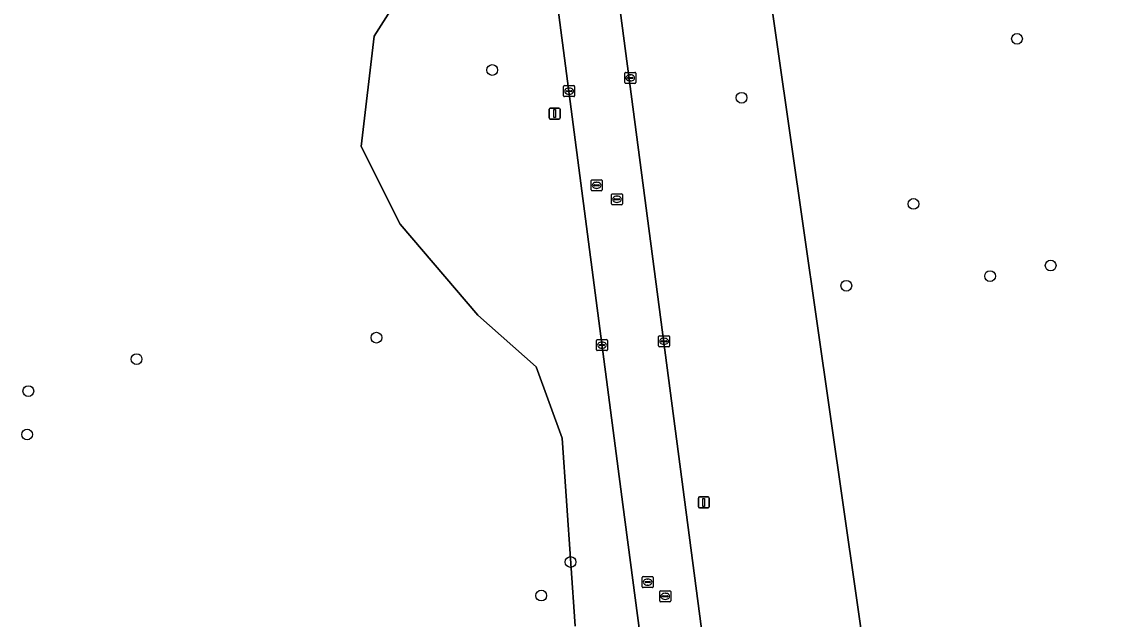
# Model space of a CAD drawing. Extents: x 154324 to 155744, y 382937 to 384188.
# Drawn here: x 155227.7 to 155326.6, y 383617.3 to 383671.7 of the extents above; entities that cross this region are included whole.
import ezdxf

# ---------------------------------------------------------------- set-up
doc = ezdxf.new("R2010")
doc.units = 0
for name, color, linetype in [('IMGEO_Berm_groen', 7, 'Continuous'), ('IMGEO_Boom', 7, 'Continuous'), ('IMGEO_Groenvoorziening', 7, 'Continuous'), ('IMGEO_Kolk', 7, 'Continuous'), ('IMGEO_Lichtmast', 7, 'Continuous'), ('IMGEO_Loofbos', 7, 'Continuous'), ('IMGEO_Rijbaan_lokaal_gesloten', 7, 'Continuous'), ('IMGEO_Rioolput', 7, 'Continuous')]:
    doc.layers.add(name, color=color, linetype=linetype)

msp = doc.modelspace()

# ---------------------------------------------------------------- linework, layer by layer
at = {"layer": 'IMGEO_Berm_groen'}
for points in [[(155295.605, 383523.574), (155294.743, 383533.501), (155292.341, 383552.859), (155282.449, 383627.726), (155274.026, 383692.293), (155244.018, 383923.45), (155240.659, 383949.763)], [(155246.304, 383949.696), (155279.604, 383692.563), (155297.905, 383553.418), (155300.365, 383533.57), (155301.362, 383523.907)], [(155323.557, 383503.266), (155325.548, 383519.946), (155306.103, 383602.506), (155261.74, 383912.135)], [(155236.816, 383732.88), (155239.176, 383720.49), (155249.206, 383714), (155261.007, 383702.79), (155266.317, 383694.529), (155266.907, 383681.549), (155259.827, 383670.339), (155258.647, 383660.309), (155262.187, 383653.228), (155269.267, 383644.968), (155274.577, 383640.248), (155276.937, 383633.758), (155278.117, 383616.648)]]:
    msp.add_lwpolyline(points, dxfattribs=at)
at = {"layer": 'IMGEO_Boom'}
for centre in [(155318.322, 383670.106), (155270.567, 383667.268), (155293.259, 383664.747), (155308.904, 383655.08), (155321.383, 383649.47), (155315.869, 383648.507), (155302.786, 383647.633), (155260.026, 383642.908), (155238.201, 383640.954), (155228.35, 383638.043), (155228.238, 383634.091), (155277.695, 383622.483), (155275.029, 383619.428)]:
    msp.add_circle(centre, 0.489, dxfattribs=at)
at = {"layer": 'IMGEO_Groenvoorziening'}
msp.add_lwpolyline([(155278.117, 383616.648), (155276.937, 383633.758), (155274.577, 383640.248), (155269.267, 383644.968), (155262.187, 383653.228), (155258.647, 383660.309), (155259.827, 383670.339), (155266.907, 383681.549), (155266.317, 383694.529), (155261.007, 383702.79), (155249.206, 383714), (155239.176, 383720.49), (155236.816, 383732.88)], dxfattribs=at)
at = {"layer": 'IMGEO_Kolk'}
for p, q in [((155282.625, 383666.126), (155282.625, 383666.978)), ((155282.7, 383667.052), (155283.552, 383667.052)), ((155283.626, 383666.978), (155283.626, 383666.126)), ((155283.552, 383666.052), (155282.7, 383666.052)), ((155282.884, 383666.546), (155282.884, 383666.558)), ((155283.322, 383666.509), (155282.924, 383666.509)), ((155282.927, 383666.595), (155283.325, 383666.595)), ((155283.136, 383666.272), (155283.111, 383666.272)), ((155283.113, 383666.832), (155283.138, 383666.832)), ((155283.368, 383666.558), (155283.368, 383666.546)), ((155277.063, 383664.918), (155277.063, 383665.77)), ((155277.138, 383665.844), (155277.99, 383665.844)), ((155277.322, 383665.338), (155277.322, 383665.35)), ((155277.76, 383665.301), (155277.362, 383665.301)), ((155277.365, 383665.387), (155277.763, 383665.387)), ((155277.574, 383665.064), (155277.549, 383665.064)), ((155277.551, 383665.624), (155277.576, 383665.624)), ((155277.806, 383665.35), (155277.806, 383665.338)), ((155278.064, 383665.77), (155278.064, 383664.918)), ((155277.99, 383664.844), (155277.138, 383664.844)), ((155280.05, 383641.802), (155280.05, 383642.654)), ((155280.125, 383642.728), (155280.977, 383642.728)), ((155280.309, 383642.222), (155280.309, 383642.234)), ((155280.352, 383642.271), (155280.75, 383642.271)), ((155280.538, 383642.508), (155280.563, 383642.508)), ((155280.793, 383642.234), (155280.793, 383642.222)), ((155281.051, 383642.654), (155281.051, 383641.802)), ((155285.703, 383642.149), (155285.703, 383643.001)), ((155285.778, 383643.075), (155286.63, 383643.075)), ((155285.962, 383642.569), (155285.962, 383642.581)), ((155286.4, 383642.532), (155286.002, 383642.532)), ((155286.005, 383642.618), (155286.403, 383642.618)), ((155286.214, 383642.295), (155286.189, 383642.295)), ((155286.191, 383642.855), (155286.216, 383642.855)), ((155286.446, 383642.581), (155286.446, 383642.569)), ((155286.704, 383643.001), (155286.704, 383642.149)), ((155280.977, 383641.728), (155280.125, 383641.728)), ((155280.747, 383642.185), (155280.349, 383642.185)), ((155280.561, 383641.948), (155280.536, 383641.948)), ((155286.63, 383642.075), (155285.778, 383642.075))]:
    msp.add_line(p, q, dxfattribs=at)
for points in [[(155282.625, 383666.126), (155282.625, 383666.978)], [(155282.7, 383667.052), (155283.552, 383667.052)], [(155283.626, 383666.978), (155283.626, 383666.126)], [(155283.552, 383666.052), (155282.7, 383666.052)], [(155277.063, 383664.918), (155277.063, 383665.77)], [(155277.138, 383665.844), (155277.99, 383665.844)], [(155278.064, 383665.77), (155278.064, 383664.918)], [(155277.99, 383664.844), (155277.138, 383664.844)], [(155280.05, 383641.802), (155280.05, 383642.654)], [(155280.125, 383642.728), (155280.977, 383642.728)], [(155281.051, 383642.654), (155281.051, 383641.802)], [(155285.703, 383642.149), (155285.703, 383643.001)], [(155285.778, 383643.075), (155286.63, 383643.075)], [(155286.704, 383643.001), (155286.704, 383642.149)], [(155280.977, 383641.728), (155280.125, 383641.728)], [(155286.63, 383642.075), (155285.778, 383642.075)]]:
    msp.add_lwpolyline(points, dxfattribs=at)
for centre, radius, start, end in [((155282.702, 383666.976), 0.0765, 91.55205, 178.44795), ((155282.702, 383666.976), 0.0765, 91.55205, 178.44795), ((155283.55, 383666.976), 0.0765, 1.55205, 88.44795), ((155283.55, 383666.976), 0.0765, 1.55205, 88.44795), ((155282.702, 383666.128), 0.0765, 181.55205, 268.44795), ((155282.702, 383666.128), 0.0765, 181.55205, 268.44795), ((155282.924, 383666.555), 0.0403, 85.87752, 175.75265), ((155282.921, 383666.545), 0.0366, 178.93798, 274.71019), ((155283.325, 383666.552), 0.043, 264.86636, 352.45326), ((155283.329, 383666.557), 0.0386, 1.73085, 96.63898), ((155283.55, 383666.128), 0.0765, 271.55205, 358.44795), ((155283.55, 383666.128), 0.0765, 271.55205, 358.44795), ((155277.14, 383665.768), 0.0765, 91.55205, 178.44795), ((155277.14, 383665.768), 0.0765, 91.55205, 178.44795), ((155277.362, 383665.347), 0.0403, 85.87752, 175.75265), ((155277.359, 383665.337), 0.0366, 178.93798, 274.71019), ((155277.763, 383665.344), 0.043, 264.86636, 352.45326), ((155277.767, 383665.349), 0.0386, 1.73085, 96.63898), ((155277.988, 383665.768), 0.0765, 1.55205, 88.44795), ((155277.988, 383665.768), 0.0765, 1.55205, 88.44795), ((155277.14, 383664.92), 0.0765, 181.55205, 268.44795), ((155277.14, 383664.92), 0.0765, 181.55205, 268.44795), ((155277.988, 383664.92), 0.0765, 271.55205, 358.44795), ((155277.988, 383664.92), 0.0765, 271.55205, 358.44795), ((155280.127, 383642.652), 0.0765, 91.55205, 178.44795), ((155280.127, 383642.652), 0.0765, 91.55205, 178.44795), ((155280.349, 383642.231), 0.0403, 85.87752, 175.75265), ((155280.346, 383642.221), 0.0366, 178.93798, 274.71019), ((155280.75, 383642.228), 0.043, 264.86636, 352.45326), ((155280.754, 383642.233), 0.0386, 1.73085, 96.63898), ((155280.975, 383642.652), 0.0765, 1.55205, 88.44795), ((155280.975, 383642.652), 0.0765, 1.55205, 88.44795), ((155285.78, 383642.999), 0.0765, 91.55205, 178.44795), ((155285.78, 383642.999), 0.0765, 91.55205, 178.44795), ((155286.002, 383642.578), 0.0403, 85.87752, 175.75265), ((155285.999, 383642.568), 0.0366, 178.93798, 274.71019), ((155286.403, 383642.575), 0.043, 264.86636, 352.45326), ((155286.407, 383642.58), 0.0386, 1.73085, 96.63898), ((155286.628, 383642.999), 0.0765, 1.55205, 88.44795), ((155286.628, 383642.999), 0.0765, 1.55205, 88.44795), ((155280.127, 383641.804), 0.0765, 181.55205, 268.44795), ((155280.127, 383641.804), 0.0765, 181.55205, 268.44795), ((155280.975, 383641.804), 0.0765, 271.55205, 358.44795), ((155280.975, 383641.804), 0.0765, 271.55205, 358.44795), ((155285.78, 383642.151), 0.0765, 181.55205, 268.44795), ((155285.78, 383642.151), 0.0765, 181.55205, 268.44795), ((155286.628, 383642.151), 0.0765, 271.55205, 358.44795), ((155286.628, 383642.151), 0.0765, 271.55205, 358.44795)]:
    msp.add_arc(centre, radius, start, end, dxfattribs=at)
for centre, major_axis, ratio, start_param, end_param in [((155283.112, 383666.552), (-0.387, 0.002), 0.722429, 4.712389, 7.853982), ((155283.137, 383666.552), (-0.39, 0.002), 0.717154, 1.570796, 4.712389), ((155277.55, 383665.344), (-0.387, 0.002), 0.722429, 4.712389, 7.853982), ((155277.575, 383665.344), (-0.39, 0.002), 0.717154, 1.570796, 4.712389), ((155280.537, 383642.228), (-0.387, 0.002), 0.722429, 4.712389, 7.853982), ((155280.562, 383642.228), (-0.39, 0.002), 0.717154, 1.570796, 4.712389), ((155286.19, 383642.575), (-0.387, 0.002), 0.722429, 4.712389, 7.853982), ((155286.215, 383642.575), (-0.39, 0.002), 0.717154, 1.570796, 4.712389)]:
    msp.add_ellipse(centre, major_axis=major_axis, ratio=ratio, start_param=start_param, end_param=end_param, dxfattribs=at)
at = {"layer": 'IMGEO_Lichtmast'}
for p, q in [((155275.749, 383662.908), (155275.749, 383663.708)), ((155275.749, 383663.708), (155275.749, 383662.908)), ((155275.849, 383663.808), (155276.639, 383663.808)), ((155276.639, 383663.808), (155275.849, 383663.808)), ((155276.739, 383663.708), (155276.739, 383662.908)), ((155276.739, 383662.908), (155276.739, 383663.708)), ((155276.639, 383662.808), (155275.849, 383662.808)), ((155275.849, 383662.808), (155276.639, 383662.808)), ((155289.421, 383628.403), (155290.211, 383628.403)), ((155290.211, 383628.403), (155289.421, 383628.403)), ((155289.321, 383627.503), (155289.321, 383628.303)), ((155289.321, 383628.303), (155289.321, 383627.503)), ((155290.211, 383627.403), (155289.421, 383627.403)), ((155289.421, 383627.403), (155290.211, 383627.403)), ((155290.311, 383628.303), (155290.311, 383627.503)), ((155290.311, 383627.503), (155290.311, 383628.303))]:
    msp.add_line(p, q, dxfattribs=at)
for points in [[(155276.169, 383663.683), (155276.319, 383663.683), (155276.319, 383662.933), (155276.169, 383662.933), (155276.169, 383663.683)], [(155289.741, 383628.278), (155289.891, 383628.278), (155289.891, 383627.528), (155289.741, 383627.528), (155289.741, 383628.278)]]:
    msp.add_lwpolyline(points, dxfattribs=at)
for centre, start, end in [((155275.849, 383663.708), 90, 180), ((155275.849, 383663.708), 90, 180), ((155276.639, 383663.708), 0, 90), ((155276.639, 383663.708), 360, 90), ((155275.849, 383662.908), 180, 270), ((155275.849, 383662.908), 180, 270), ((155276.639, 383662.908), 270, 0), ((155276.639, 383662.908), 270, 0), ((155289.421, 383628.303), 90, 180), ((155289.421, 383628.303), 90, 180), ((155290.211, 383628.303), 0, 90), ((155290.211, 383628.303), 360, 90), ((155289.421, 383627.503), 180, 270), ((155289.421, 383627.503), 180, 270), ((155290.211, 383627.503), 270, 0), ((155290.211, 383627.503), 270, 0)]:
    msp.add_arc(centre, 0.1, start, end, dxfattribs=at)
at = {"layer": 'IMGEO_Loofbos'}
msp.add_lwpolyline([(155336.238, 383809.424), (155323.113, 383849.226), (155303.534, 383922.252), (155300.916, 383943.435), (155300.916, 383955.474), (155295.178, 383988.009), (155291.815, 384001.275), (155265.808, 383990.706), (155259.697, 383987.94), (155249.962, 383983.402), (155261.74, 383912.135), (155306.103, 383602.506), (155325.548, 383519.946), (155323.557, 383503.266)], dxfattribs=at)
at = {"layer": 'IMGEO_Rijbaan_lokaal_gesloten'}
for points in [[(155240.659, 383949.763), (155244.018, 383923.45), (155274.026, 383692.293), (155282.449, 383627.726), (155292.341, 383552.859), (155294.743, 383533.501), (155295.605, 383523.574)], [(155301.362, 383523.907), (155300.365, 383533.57), (155297.905, 383553.418), (155279.604, 383692.563), (155246.304, 383949.696)]]:
    msp.add_lwpolyline(points, dxfattribs=at)
at = {"layer": 'IMGEO_Rioolput'}
for p, q in [((155279.564, 383656.348), (155279.564, 383657.2)), ((155279.639, 383657.274), (155280.491, 383657.274)), ((155280.052, 383657.054), (155280.077, 383657.054)), ((155280.565, 383657.2), (155280.565, 383656.348)), ((155280.491, 383656.274), (155279.639, 383656.274)), ((155279.823, 383656.768), (155279.823, 383656.78)), ((155280.261, 383656.731), (155279.863, 383656.731)), ((155279.866, 383656.817), (155280.264, 383656.817)), ((155280.075, 383656.494), (155280.05, 383656.494)), ((155280.307, 383656.78), (155280.307, 383656.768)), ((155281.413, 383655.076), (155281.413, 383655.928)), ((155281.488, 383656.002), (155282.34, 383656.002)), ((155281.672, 383655.496), (155281.672, 383655.508)), ((155282.11, 383655.459), (155281.712, 383655.459)), ((155281.715, 383655.545), (155282.113, 383655.545)), ((155281.924, 383655.222), (155281.899, 383655.222)), ((155281.901, 383655.782), (155281.926, 383655.782)), ((155282.156, 383655.508), (155282.156, 383655.496)), ((155282.414, 383655.928), (155282.414, 383655.076)), ((155282.34, 383655.002), (155281.488, 383655.002)), ((155284.212, 383620.23), (155284.212, 383621.082)), ((155284.287, 383621.156), (155285.139, 383621.156)), ((155284.471, 383620.65), (155284.471, 383620.662)), ((155284.909, 383620.613), (155284.511, 383620.613)), ((155284.514, 383620.699), (155284.912, 383620.699)), ((155284.7, 383620.936), (155284.725, 383620.936)), ((155284.955, 383620.662), (155284.955, 383620.65)), ((155285.213, 383621.082), (155285.213, 383620.23)), ((155285.139, 383620.156), (155284.287, 383620.156)), ((155284.723, 383620.376), (155284.698, 383620.376)), ((155285.806, 383618.936), (155285.806, 383619.788)), ((155285.881, 383619.862), (155286.733, 383619.862)), ((155286.294, 383619.642), (155286.319, 383619.642)), ((155286.807, 383619.788), (155286.807, 383618.936)), ((155286.733, 383618.862), (155285.881, 383618.862)), ((155286.065, 383619.356), (155286.065, 383619.368)), ((155286.503, 383619.319), (155286.105, 383619.319)), ((155286.108, 383619.405), (155286.506, 383619.405)), ((155286.317, 383619.082), (155286.292, 383619.082)), ((155286.549, 383619.368), (155286.549, 383619.356))]:
    msp.add_line(p, q, dxfattribs=at)
for points in [[(155279.564, 383656.348), (155279.564, 383657.2)], [(155279.639, 383657.274), (155280.491, 383657.274)], [(155280.565, 383657.2), (155280.565, 383656.348)], [(155280.491, 383656.274), (155279.639, 383656.274)], [(155281.413, 383655.076), (155281.413, 383655.928)], [(155281.488, 383656.002), (155282.34, 383656.002)], [(155282.414, 383655.928), (155282.414, 383655.076)], [(155282.34, 383655.002), (155281.488, 383655.002)], [(155284.212, 383620.23), (155284.212, 383621.082)], [(155284.287, 383621.156), (155285.139, 383621.156)], [(155285.213, 383621.082), (155285.213, 383620.23)], [(155285.139, 383620.156), (155284.287, 383620.156)], [(155285.806, 383618.936), (155285.806, 383619.788)], [(155285.881, 383619.862), (155286.733, 383619.862)], [(155286.807, 383619.788), (155286.807, 383618.936)], [(155286.733, 383618.862), (155285.881, 383618.862)]]:
    msp.add_lwpolyline(points, dxfattribs=at)
for centre, radius, start, end in [((155279.641, 383657.198), 0.0765, 91.55205, 178.44795), ((155279.641, 383657.198), 0.0765, 91.55205, 178.44795), ((155280.489, 383657.198), 0.0765, 1.55205, 88.44795), ((155280.489, 383657.198), 0.0765, 1.55205, 88.44795), ((155279.641, 383656.35), 0.0765, 181.55205, 268.44795), ((155279.641, 383656.35), 0.0765, 181.55205, 268.44795), ((155279.863, 383656.777), 0.0403, 85.87752, 175.75265), ((155279.86, 383656.767), 0.0366, 178.93798, 274.71019), ((155280.264, 383656.774), 0.043, 264.86636, 352.45326), ((155280.268, 383656.779), 0.0386, 1.73085, 96.63898), ((155280.489, 383656.35), 0.0765, 271.55205, 358.44795), ((155280.489, 383656.35), 0.0765, 271.55205, 358.44795), ((155281.49, 383655.926), 0.0765, 91.55205, 178.44795), ((155281.49, 383655.926), 0.0765, 91.55205, 178.44795), ((155281.49, 383655.078), 0.0765, 181.55205, 268.44795), ((155281.49, 383655.078), 0.0765, 181.55205, 268.44795), ((155281.712, 383655.505), 0.0403, 85.87752, 175.75265), ((155281.709, 383655.495), 0.0366, 178.93798, 274.71019), ((155282.113, 383655.502), 0.043, 264.86636, 352.45326), ((155282.117, 383655.507), 0.0386, 1.73085, 96.63898), ((155282.338, 383655.926), 0.0765, 1.55205, 88.44795), ((155282.338, 383655.926), 0.0765, 1.55205, 88.44795), ((155282.338, 383655.078), 0.0765, 271.55205, 358.44795), ((155282.338, 383655.078), 0.0765, 271.55205, 358.44795), ((155284.289, 383621.08), 0.0765, 91.55205, 178.44795), ((155284.289, 383621.08), 0.0765, 91.55205, 178.44795), ((155284.511, 383620.659), 0.0403, 85.87752, 175.75265), ((155284.508, 383620.649), 0.0366, 178.93798, 274.71019), ((155284.912, 383620.656), 0.043, 264.86636, 352.45326), ((155284.916, 383620.661), 0.0386, 1.73085, 96.63898), ((155285.137, 383621.08), 0.0765, 1.55205, 88.44795), ((155285.137, 383621.08), 0.0765, 1.55205, 88.44795), ((155284.289, 383620.232), 0.0765, 181.55205, 268.44795), ((155284.289, 383620.232), 0.0765, 181.55205, 268.44795), ((155285.137, 383620.232), 0.0765, 271.55205, 358.44795), ((155285.137, 383620.232), 0.0765, 271.55205, 358.44795), ((155285.883, 383619.786), 0.0765, 91.55205, 178.44795), ((155285.883, 383619.786), 0.0765, 91.55205, 178.44795), ((155286.731, 383619.786), 0.0765, 1.55205, 88.44795), ((155286.731, 383619.786), 0.0765, 1.55205, 88.44795), ((155285.883, 383618.938), 0.0765, 181.55205, 268.44795), ((155285.883, 383618.938), 0.0765, 181.55205, 268.44795), ((155286.105, 383619.365), 0.0403, 85.87752, 175.75265), ((155286.102, 383619.355), 0.0366, 178.93798, 274.71019), ((155286.506, 383619.362), 0.043, 264.86636, 352.45326), ((155286.51, 383619.367), 0.0386, 1.73085, 96.63898), ((155286.731, 383618.938), 0.0765, 271.55205, 358.44795), ((155286.731, 383618.938), 0.0765, 271.55205, 358.44795)]:
    msp.add_arc(centre, radius, start, end, dxfattribs=at)
for centre, major_axis, ratio, start_param, end_param in [((155280.051, 383656.774), (-0.387, 0.002), 0.722429, 4.712389, 7.853982), ((155280.076, 383656.774), (-0.39, 0.002), 0.717154, 1.570796, 4.712389), ((155281.9, 383655.502), (-0.387, 0.002), 0.722429, 4.712389, 7.853982), ((155281.925, 383655.502), (-0.39, 0.002), 0.717154, 1.570796, 4.712389), ((155284.699, 383620.656), (-0.387, 0.002), 0.722429, 4.712389, 7.853982), ((155284.724, 383620.656), (-0.39, 0.002), 0.717154, 1.570796, 4.712389), ((155286.293, 383619.362), (-0.387, 0.002), 0.722429, 4.712389, 7.853982), ((155286.318, 383619.362), (-0.39, 0.002), 0.717154, 1.570796, 4.712389)]:
    msp.add_ellipse(centre, major_axis=major_axis, ratio=ratio, start_param=start_param, end_param=end_param, dxfattribs=at)

doc.saveas('drawing.dxf')
